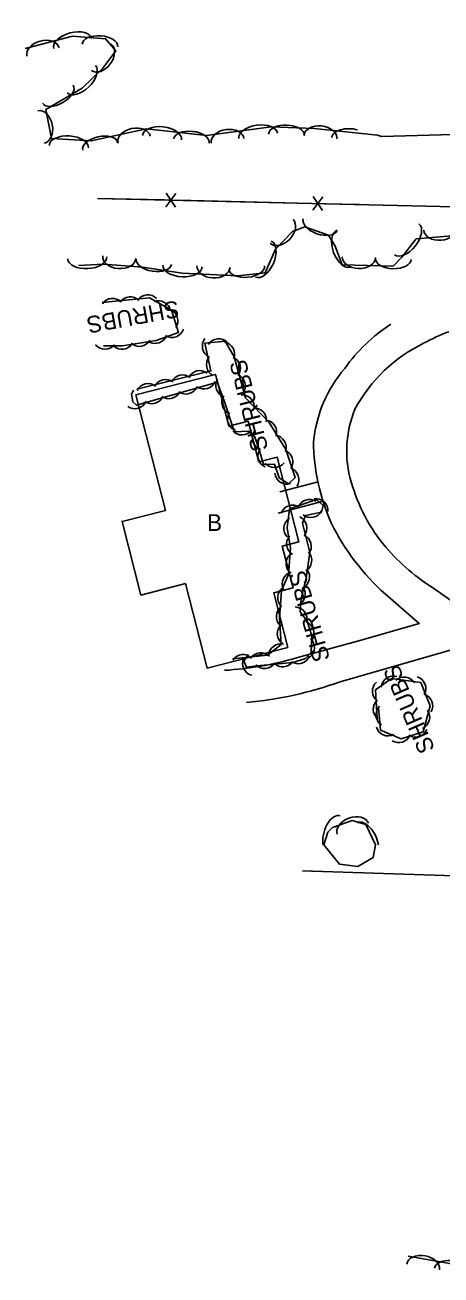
# Model space of a CAD drawing. Extents: x 954793 to 988390, y 1867850 to 1924428.
# Drawn here: x 960674.7 to 960799, y 1907939.2 to 1908312.7 of the extents above; entities that cross this region are included whole.
import ezdxf

# ---------------------------------------------------------------- set-up
doc = ezdxf.new("R2010")
doc.units = 0
for name, color, linetype in [('S_BUILDING', 7, 'Continuous'), ('S_BUILDING_ANNOT', 7, 'Continuous'), ('S_DRIVEWAY', 7, 'Continuous'), ('S_FENCE', 7, 'Continuous'), ('S_SIDEWALK', 7, 'Continuous'), ('S_TREE', 7, 'Continuous'), ('S_TREE_ANNOT', 7, 'Continuous')]:
    doc.layers.add(name, color=color, linetype=linetype)

msp = doc.modelspace()

# ---------------------------------------------------------------- linework, layer by layer
at = {"layer": 'S_BUILDING'}
msp.add_lwpolyline([(960729.09, 1908120.57), (960722.62, 1908145.8), (960709.33, 1908142.39), (960703.69, 1908164.37), (960716.64, 1908167.69), (960707.8, 1908202.2), (960731.6, 1908208.3), (960735.56, 1908192.87), (960741.42, 1908194.38), (960744.54, 1908182.19), (960750.02, 1908183.6), (960756.51, 1908158.29), (960751.58, 1908157.02), (960754.78, 1908144.54), (960749.02, 1908143.06), (960753.2, 1908126.75)], close=True, dxfattribs=at)
at = {"layer": 'S_DRIVEWAY'}
for points in [[(960782.41, 1908142.63), (960792.51, 1908133.9), (960775.18, 1908128.92), (960755.82, 1908123.62)], [(960821.67, 1908141.89), (960806.3, 1908137.64), (960797.15, 1908144.13)], [(960768.88, 1908116.46), (960799.34, 1908125.21), (960810.13, 1908128.31), (960824.26, 1908132.33)]]:
    msp.add_lwpolyline(points, dxfattribs=at)
for centre, major_axis, ratio, start_param, end_param in [((960812.74, 1908179.57), (-34.96, 38.96), 0.999085, 6.133385, 6.499791), ((960823.06, 1908163.47), (-13.39, 60.08), 0.997745, 0.142149, 0.27303), ((960814.19, 1908175.8), (-16.35, 43.56), 0.99856, 0.089844, 0.717677), ((960800.26, 1908184.32), (-9.28, 38.5), 0.998187, 0.625339, 1.236734), ((960803.46, 1908185.47), (4.67, -32.32), 0.999602, 4.179241, 4.857633), ((960821, 1908188.57), (20.09, -56.7), 0.998676, 4.3786, 4.794534), ((960823.97, 1908190.99), (30.63, -44.49), 0.997009, 4.388836, 4.800505), ((960829.1, 1908195.02), (-26.63, -64.93), 0.999485, 5.560629, 5.944392), ((960832.71, 1908200.9), (6.39, -66.74), 0.997729, 5.338097, 5.626993), ((960730.29, 1908205.66), (89.06, 12.78), 0.953883, 4.620868, 4.864378), ((960730.26, 1908224.57), (113.76, 15.78), 0.999594, 4.667571, 4.917592)]:
    msp.add_ellipse(centre, major_axis=major_axis, ratio=ratio, start_param=start_param, end_param=end_param, dxfattribs=at)
at = {"layer": 'S_FENCE'}
for p, q in [((960716.82, 1908258.38), (960719.78, 1908262.41)), ((960716.92, 1908262.48), (960719.68, 1908258.32)), ((960760.71, 1908257.35), (960763.66, 1908261.38)), ((960760.8, 1908261.44), (960763.57, 1908257.28))]:
    msp.add_line(p, q, dxfattribs=at)
for points in [[(960696.36, 1908260.91), (960716.31, 1908260.44)], [(960696.36, 1908260.91), (960858.53, 1908257.09)], [(960720.3, 1908260.35), (960740.24, 1908259.88)], [(960740.24, 1908259.88), (960760.19, 1908259.41)], [(960764.18, 1908259.32), (960774.57, 1908259.07)], [(960762.89, 1908059.77), (960757.64, 1908059.94)], [(960921.24, 1908054.6), (960757.64, 1908059.94)]]:
    msp.add_lwpolyline(points, dxfattribs=at)
at = {"layer": 'S_SIDEWALK'}
for points in [[(960750.84, 1908173.23), (960762.33, 1908176.17)], [(960750.37, 1908166.84), (960763.75, 1908170.39)]]:
    msp.add_lwpolyline(points, dxfattribs=at)
at = {"layer": 'S_TREE'}
for points in [[(960838.71, 1908433.29), (960882.22, 1908277.62), (960885.51, 1908258.41), (960883.18, 1908249.31), (960875.81, 1908244.29), (960859.21, 1908244.94), (960832.28, 1908249.71), (960808.35, 1908250.18), (960791.6, 1908248.82), (960787.28, 1908243.35), (960784.76, 1908240.67), (960769.45, 1908241.09), (960767.4, 1908246.66), (960765.37, 1908249.96), (960758.28, 1908252.45), (960754.58, 1908250.99), (960749.55, 1908245.77), (960746.48, 1908238.65), (960738.27, 1908237.81), (960721.64, 1908238.59), (960709.83, 1908240.37), (960698.17, 1908241.29), (960690.71, 1908240.89)], [(960674.69, 1908305.71), (960688.87, 1908309.38), (960698.79, 1908308.61), (960701.79, 1908305), (960697.98, 1908299.81), (960691.79, 1908293.85), (960680.92, 1908287.52), (960682.58, 1908278.83), (960694.47, 1908278.07), (960711.02, 1908281.74), (960728.92, 1908279.69), (960748.3, 1908282.25), (960761.15, 1908281.76), (960780.05, 1908279.76), (960781.24, 1908279.42), (960806.25, 1908280.12), (960820.71, 1908282.65), (960828.33, 1908282.63), (960831.08, 1908297.28), (960824.97, 1908316.96)], [(960697.77, 1908229.78), (960711.92, 1908231.17), (960718.43, 1908227.51), (960720.6, 1908220.88), (960713.87, 1908218.42), (960703.84, 1908216.83), (960698.13, 1908216.85)], [(960708.12, 1908203.88), (960730.27, 1908209.33), (960728.42, 1908217.6), (960734.51, 1908218.29), (960737.19, 1908213.53), (960740.62, 1908201.34), (960747.61, 1908193.94), (960752.61, 1908185.84), (960755.47, 1908177.54), (960753.43, 1908175.59), (960750.63, 1908177.43), (960749.29, 1908181.47), (960745.93, 1908181.43), (960744.59, 1908186.15), (960743.3, 1908189.84), (960741.33, 1908191.33), (960737.52, 1908191.11), (960736.78, 1908192.58), (960734.11, 1908200.67), (960732.76, 1908204.43), (960732.26, 1908206.02), (960708.02, 1908199.11), (960706.91, 1908200.12), (960706.54, 1908202.38), (960707.16, 1908203.56)], [(960736.75, 1908123.28), (960747.13, 1908124.46), (960751.29, 1908127.61), (960750.79, 1908135.58), (960751.34, 1908143.76), (960753.4, 1908148.5), (960754.02, 1908156.42), (960753.06, 1908162.49), (960753.74, 1908168.11), (960761.82, 1908170.96), (960763.79, 1908169.15), (960763.3, 1908167.19), (960758.5, 1908166.13), (960757.6, 1908163.83), (960759.83, 1908155.07), (960758.74, 1908147.38), (960757.21, 1908141.38), (960756.94, 1908137.38), (960759.02, 1908134.56), (960760.44, 1908130.22), (960760.23, 1908125.19), (960758.47, 1908123.37), (960754.79, 1908122.22), (960744, 1908121.2), (960740.93, 1908120.78), (960740.09, 1908122.59), (960741.39, 1908124.61)], [(960779.88, 1908105.35), (960779.4, 1908114.06), (960784.24, 1908117.4), (960792.97, 1908116.2), (960795.76, 1908109.29), (960793.66, 1908101.49), (960787.1, 1908099.39), (960780.97, 1908102.02), (960780.54, 1908106.55), (960780.33, 1908108.58)], [(960767.17, 1908073.12), (960772.47, 1908074.99), (960776.59, 1908073.84), (960779.45, 1908067.78), (960778.69, 1908063.91), (960774.16, 1908061.25), (960768.67, 1908061.97), (960764.02, 1908067.71), (960765.2, 1908071.55), (960766.61, 1908072.87), (960767.82, 1908073.26)], [(960789.19, 1907944.81), (960810.6, 1907940.99)]]:
    msp.add_lwpolyline(points, dxfattribs=at)
for centre, start, end in [((960700.84, 1908227.41), 44.8086, 146.4055), ((960706.16, 1908227.86), 44.8086, 146.4055), ((960711.41, 1908228.45), 44.8086, 146.4055), ((960714.58, 1908226.67), 9.8757, 111.4726), ((960716.71, 1908224.32), 327.2745, 68.8714), ((960713.54, 1908221.21), 239.324, 340.9209), ((960718.58, 1908222.98), 239.324, 340.9209), ((960698.63, 1908219.48), 219.0471, 320.644), ((960703.65, 1908219.46), 228.1725, 329.7694), ((960708.88, 1908220.33), 228.1725, 329.7694), ((960731.33, 1908216.76), 141.8514, 243.4483), ((960732.58, 1908215.32), 45.6511, 147.248), ((960733.68, 1908214.34), 338.5913, 80.1882), ((960732.54, 1908211.24), 141.8514, 243.4483), ((960735.44, 1908210.05), 324.9152, 66.5121), ((960721.81, 1908204.51), 53.0209, 154.6178), ((960726.95, 1908205.81), 53.0209, 154.6178), ((960736.91, 1908204.81), 324.9152, 66.5121), ((960711.5, 1908201.97), 53.0209, 154.6178), ((960716.7, 1908203.17), 53.0209, 154.6178), ((960722.77, 1908206.08), 235.1135, 336.7104), ((960728.21, 1908207.6), 235.1135, 336.7104), ((960735.34, 1908205.03), 148.8857, 250.4827), ((960712.56, 1908203.17), 235.1135, 336.7104), ((960717.62, 1908204.69), 235.1135, 336.7104), ((960737.14, 1908199.97), 147.4748, 249.0717), ((960739.58, 1908198.56), 352.5616, 94.1585), ((960707.47, 1908201.68), 235.1135, 336.7104), ((960738.87, 1908194.98), 147.4748, 249.0717), ((960743.19, 1908194.64), 352.5616, 94.1585), ((960746.26, 1908191.06), 340.8777, 82.4746), ((960739.43, 1908193.88), 222.5133, 324.1102), ((960746.25, 1908189.36), 148.3289, 249.9259), ((960749.07, 1908186.56), 340.8777, 82.4746), ((960747.92, 1908184.02), 145.1135, 246.7104), ((960751.09, 1908182.17), 328.2616, 69.8585), ((960749.24, 1908184.13), 219.9895, 321.5864), ((960752.98, 1908179.16), 185.8771, 287.474), ((960752.9, 1908176.83), 328.2616, 69.8585), ((960759.76, 1908167.33), 58.6349, 160.2318), ((960761.59, 1908167.55), 356.721, 98.3179), ((960754.7, 1908165.62), 58.6349, 160.2318), ((960760.07, 1908169.16), 231.5371, 333.134), ((960755.68, 1908162.27), 122.3229, 223.9198), ((960755.25, 1908162.42), 323.4451, 65.042), ((960756.49, 1908157.61), 138.1407, 239.7376), ((960756.61, 1908156.94), 323.4451, 65.042), ((960756.32, 1908151.72), 124.7793, 226.3763), ((960756.74, 1908152.75), 301.151, 42.7479), ((960755.17, 1908145.71), 105.6189, 207.2158), ((960756.1, 1908147.79), 294.9155, 36.5124), ((960754.82, 1908142.65), 294.9155, 36.5124), ((960753.86, 1908141.58), 125.4184, 227.0153), ((960753.45, 1908135.95), 125.4184, 227.0153), ((960755.29, 1908135.18), 345.5857, 87.1826), ((960753.72, 1908130.85), 132.7552, 234.3521), ((960757.4, 1908130.94), 327.3161, 68.913), ((960751.12, 1908124.15), 76.2892, 177.8861), ((960757.55, 1908126.63), 306.8363, 48.4333), ((960739.86, 1908120.96), 45.6907, 147.2876), ((960743.34, 1908121.92), 153.9553, 255.5522), ((960745.17, 1908121.49), 45.6907, 147.2876), ((960751.68, 1908124.57), 224.622, 326.2189), ((960756.33, 1908125.49), 236.4154, 338.0123), ((960746.27, 1908124.06), 224.622, 326.2189), ((960782.16, 1908113.65), 132.3347, 233.9316), ((960784.8, 1908114.55), 73.8187, 175.4156), ((960787.99, 1908114.24), 31.3535, 132.9504), ((960790.83, 1908114.5), 331.193, 72.79), ((960792.91, 1908109.25), 331.193, 72.79), ((960782.38, 1908108.32), 132.3347, 233.9316), ((960783.21, 1908106.59), 134.5616, 236.1586), ((960792, 1908105.85), 294.0964, 35.6933), ((960783.2, 1908103.92), 195.9831, 297.58), ((960786.37, 1908101.91), 236.9375, 338.5345), ((960791.41, 1908103.56), 236.9375, 338.5345)]:
    msp.add_arc(centre, 3.64, start, end, dxfattribs=at)
for centre, major_axis, ratio, start_param, end_param in [((960688.98, 1908307.22), (-5.68, -1.47), 0.55008, 3.141593, 6.283185), ((960697.11, 1908306.62), (-5.33, 0.41), 0.540699, 3.141593, 6.283185), ((960680.08, 1908304.65), (-4.8, -1.24), 0.685311, 3.141593, 6.283185), ((960697.45, 1908303.11), (2.93, 3.99), 0.685311, 3.141593, 6.283185), ((960691.53, 1908296.55), (4.23, 4.07), 0.55008, 3.141593, 6.283185), ((960684.51, 1908292.06), (4.62, 2.69), 0.540699, 3.141593, 6.283185), ((960679.5, 1908282.25), (-0.93, 4.87), 0.685311, 3.141593, 6.283185), ((960744.37, 1908279.59), (-5.82, -0.77), 0.55008, 3.141593, 6.283185), ((960752.84, 1908279.95), (-5.34, 0.2), 0.540699, 3.141593, 6.283185), ((960762.95, 1908279.18), (-4.93, 0.52), 0.685311, 3.141593, 6.283185), ((960687.76, 1908276.37), (-5.86, 0.37), 0.55008, 3.141593, 6.283185), ((960697.15, 1908276.49), (-5.22, -1.16), 0.540699, 3.141593, 6.283185), ((960707.27, 1908278.47), (-4.84, -1.07), 0.685311, 3.141593, 6.283185), ((960715.63, 1908279.07), (-5.83, 0.67), 0.55008, 3.141593, 6.283185), ((960724.44, 1908278.06), (-5.31, 0.61), 0.540699, 3.141593, 6.283185), ((960735.22, 1908278.11), (-4.91, -0.65), 0.685311, 3.141593, 6.283185), ((960772.19, 1908278.46), (-5.84, 0.62), 0.55008, 4.442808, 6.283185), ((960751.35, 1908251.07), (3.44, 3.57), 0.685311, 3.141593, 6.283185), ((960762.89, 1908253.08), (5.04, -1.77), 0.540699, 3.141593, 6.283185), ((960788.79, 1908248.68), (3.64, 4.61), 0.55008, 3.141593, 6.283185), ((960769.95, 1908245.87), (2.02, -5.51), 0.55008, 3.141593, 6.283185), ((960798.79, 1908251.79), (4.94, 0.4), 0.685311, 3.141593, 6.283185), ((960745.94, 1908242.76), (2.33, 5.39), 0.55008, 3.141593, 6.283185), ((960693.3, 1908243.15), (5.86, 0.31), 0.55008, 3.141593, 6.283185), ((960702.84, 1908243.31), (4.94, -0.39), 0.685311, 3.141593, 6.283185), ((960713.21, 1908242), (5.29, -0.8), 0.540699, 3.141593, 6.283185), ((960774.46, 1908243.34), (4.95, -0.14), 0.685311, 3.141593, 6.283185), ((960784.75, 1908242.79), (5.34, -0.15), 0.540699, 3.141593, 6.283185), ((960721.76, 1908240.7), (5.86, -0.27), 0.55008, 3.141593, 6.283185), ((960731.02, 1908240.53), (4.95, -0.23), 0.685311, 3.141593, 6.283185), ((960740.98, 1908240.22), (5.32, 0.54), 0.540699, 3.141593, 6.283185), ((960767.2, 1908070.84), (-1.72, -5.61), 0.55008, 3.141593, 5.485792), ((960772.64, 1908072.53), (-4.67, -1.65), 0.685311, 3.141593, 6.283185), ((960776.52, 1908069.03), (-2.51, 5.31), 0.55008, 4.215054, 6.283185), ((960793.65, 1907941.59), (-4.88, 0.87), 0.685311, 3.141593, 6.283185), ((960802.82, 1907940.22), (-5.78, 1.03), 0.55008, 3.141593, 6.283185)]:
    msp.add_ellipse(centre, major_axis=major_axis, ratio=ratio, start_param=start_param, end_param=end_param, dxfattribs=at)

# ---------------------------------------------------------------- texts
at = {"layer": 'S_BUILDING_ANNOT'}
msp.add_text('B', height=5, dxfattribs=at).set_placement((960729.11, 1908161.53))
at = {"layer": 'S_TREE_ANNOT'}
for rotation, p in [(190.4196, (960720.22, 1908230.47)), (104.1378, (960747.41, 1908186.03)), (105.9119, (960765.88, 1908123.26)), (113.5066, (960797.3, 1908096.4))]:
    msp.add_text('SHRUBS', height=5, rotation=rotation, dxfattribs=at).set_placement(p)

doc.saveas('drawing.dxf')
